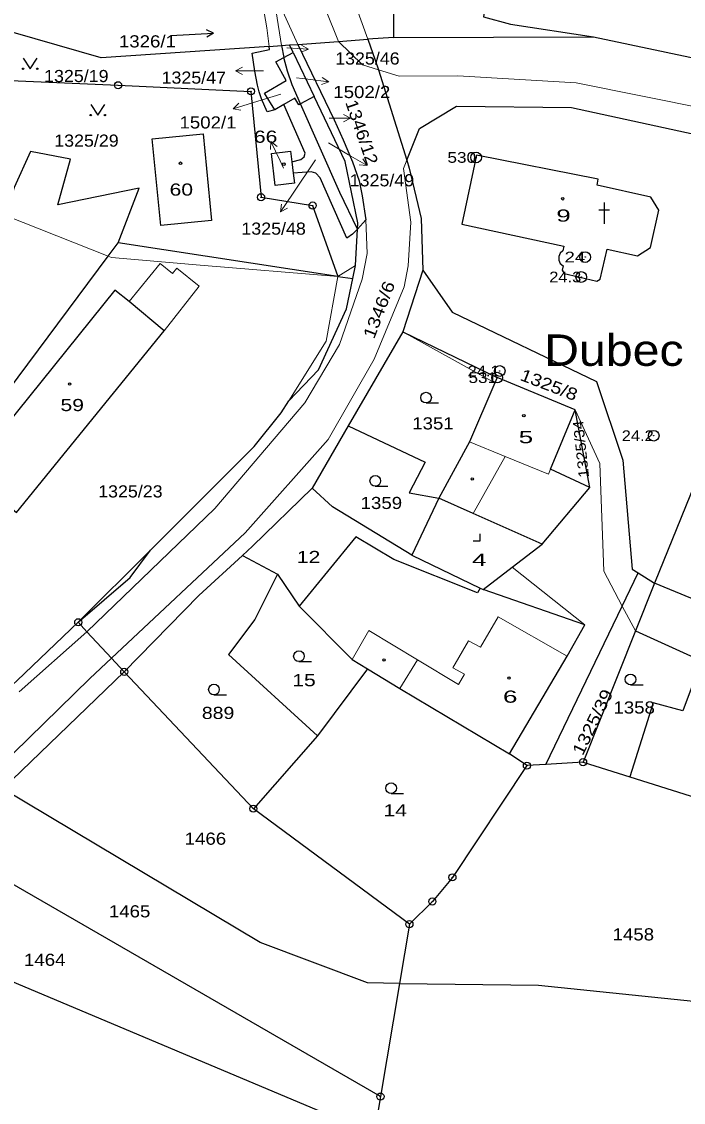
# Model space of a CAD drawing. Extents: x -872229 to -869198, y -1075981 to -1074329.
# Drawn here: x -871127.8 to -871035, y -1075369.5 to -1075218 of the extents above; entities that cross this region are included whole.
import ezdxf
from ezdxf.enums import TextEntityAlignment as Align

# ---------------------------------------------------------------- set-up
doc = ezdxf.new("R2010")
doc.units = 0
doc.header["$LTSCALE"] = 0.68
for name, color, linetype, lineweight in [('1', 7, 'Continuous', 25), ('3', 7, 'Continuous', 25), ('4', 7, 'Continuous', 13), ('5', 7, 'Continuous', 25), ('7', 7, 'Continuous', 13), ('8', 7, 'Continuous', 25)]:
    doc.layers.add(name, color=color, linetype=linetype, lineweight=lineweight)
doc.layers.add('2', color=7, linetype='Continuous')

msp = doc.modelspace()

# ---------------------------------------------------------------- linework, layer by layer
at = {"layer": '1'}
for p, q in [((-871090.25, -1075221.28), (-871089.08, -1075221.2)), ((-871089.08, -1075221.2), (-871084.01, -1075231.8)), ((-871093.05, -1075221.91), (-871093.1, -1075221.48)), ((-871089.74, -1075222.36), (-871086.79, -1075228.53)), ((-871088.7, -1075229.54), (-871089.88, -1075226.87)), ((-871083.2, -1075241.94), (-871088.7, -1075229.54)), ((-871073.8, -1075237.43), (-871072.01, -1075232.97)), ((-871089.92, -1075237.67), (-871089.74, -1075239.24)), ((-871080.72, -1075247.11), (-871083.2, -1075241.94)), ((-871083.47, -1075253.75), (-871114.29, -1075249)), ((-871074.38, -1075261.46), (-871082.01, -1075274.66)), ((-871027.67, -1075268.54), (-871039.08, -1075296.69)), ((-871048.15, -1075283.29), (-871050.19, -1075272.43)), ((-871082.01, -1075274.66), (-871087.07, -1075283.41)), ((-871054.81, -1075291.23), (-871048.15, -1075283.29)), ((-871113.42, -1075309.13), (-871130.43, -1075325.54)), ((-871056.96, -1075322.27), (-871059.4, -1075320.6)), ((-871078.37, -1075373.89), (-871149.52, -1075343.97)), ((-871073.44, -1075344.48), (-871074.84, -1075352.78))]:
    msp.add_line(p, q, dxfattribs=at)
for points in [[(-871001.53, -1075179.18), (-871004.71, -1075177.87), (-871056.06, -1075184.2), (-871061.68, -1075207.72), (-871062.03, -1075210.19), (-871063.04, -1075217.35), (-871059.26, -1075218.39), (-871047.62, -1075220.14), (-871017.06, -1075226.57)], [(-871080.85, -1075216.08), (-871075.68, -1075215.86), (-871075.69, -1075220.23), (-871047.62, -1075220.14)], [(-871093.1, -1075221.48), (-871116.67, -1075223.11), (-871132.14, -1075218.66)], [(-871093.1, -1075221.48), (-871091.39, -1075221.36), (-871090.25, -1075221.28)], [(-871091.39, -1075221.36), (-871091.06, -1075223.06), (-871089.74, -1075222.36), (-871090.25, -1075221.28)], [(-871089.08, -1075221.2), (-871083.4, -1075220.8), (-871079.27, -1075220.49)], [(-871075.69, -1075220.23), (-871079.27, -1075220.49), (-871078.22, -1075223.41)], [(-871093.36, -1075230.65), (-871094.19, -1075228.83), (-871094.5, -1075227.84), (-871094.75, -1075226.9), (-871095.12, -1075224.94), (-871095.49, -1075222.43), (-871093.05, -1075221.91)], [(-871092.33, -1075230.38), (-871093.75, -1075228.06), (-871090.73, -1075226.28), (-871092.19, -1075223.66), (-871091.06, -1075223.06)], [(-871089.88, -1075226.87), (-871090.54, -1075224.97), (-871091.06, -1075223.06)], [(-871078.22, -1075223.41), (-871077.79, -1075224.77), (-871073.8, -1075237.43)], [(-871132.62, -1075226.11), (-871114.29, -1075226.93), (-871095.65, -1075227.79), (-871094.24, -1075242.63), (-871087.01, -1075243.79), (-871083.47, -1075253.75), (-871081.37, -1075254)], [(-871088.7, -1075229.54), (-871088.95, -1075229.67), (-871089.52, -1075228.73), (-871091.05, -1075229.63)], [(-871082.45, -1075237.6), (-871086.79, -1075228.53), (-871088.7, -1075229.54)], [(-871089.92, -1075237.67), (-871088.65, -1075237.32), (-871088.18, -1075236.96), (-871088.06, -1075236.44), (-871091.05, -1075229.63), (-871092.33, -1075230.38), (-871093.36, -1075230.65)], [(-871072.01, -1075232.97), (-871066.83, -1075229.86), (-871050.73, -1075230.05), (-871024.91, -1075235.65), (-871004.91, -1075242.17), (-870984.75, -1075250.58), (-870962.8, -1075257.63), (-870944.86, -1075263.23), (-870926.98, -1075271.99), (-870918.87, -1075275.55), (-870910.63, -1075280.9)], [(-871084.01, -1075231.8), (-871082.74, -1075234.58), (-871081.43, -1075237.66), (-871080.49, -1075240.33), (-871080.05, -1075242.43), (-871079.54, -1075245.79), (-871080.72, -1075247.11)], [(-871114.29, -1075249), (-871111.33, -1075241.33), (-871122.72, -1075243.71), (-871120.98, -1075237.29), (-871126.58, -1075236.21), (-871128.88, -1075241.26), (-871130.08, -1075245.17), (-871131.22, -1075248.69), (-871133.07, -1075248.06), (-871133.96, -1075250.43), (-871135.52, -1075249.95), (-871137.04, -1075252.66), (-871141.5, -1075250.52)], [(-871089.74, -1075239.24), (-871089.57, -1075240.67), (-871092.27, -1075240.99), (-871092.79, -1075236.48), (-871090.09, -1075236.16), (-871089.92, -1075237.67)], [(-871080.72, -1075247.11), (-871080.67, -1075246.21), (-871082.45, -1075237.6)], [(-871073.8, -1075237.43), (-871073.45, -1075238.54), (-871071.78, -1075245.58), (-871071.55, -1075252.85)], [(-871080.72, -1075247.11), (-871081.4, -1075247.82), (-871082.22, -1075248.38), (-871085.96, -1075239.92), (-871086.55, -1075239.25), (-871087.22, -1075239.05), (-871089.74, -1075239.24)], [(-871081.37, -1075254), (-871080.98, -1075252.18), (-871080.72, -1075247.11)], [(-871156.43, -1075305.59), (-871115.7, -1075250.9), (-871114.29, -1075249)], [(-871071.55, -1075252.85), (-871074.38, -1075261.46), (-871061.14, -1075267.9)], [(-871071.55, -1075252.85), (-871067.46, -1075258.72), (-871047.21, -1075268.46), (-871043.52, -1075279.47), (-871042.22, -1075294.74), (-871041.36, -1075295.27), (-871039.08, -1075296.69)], [(-871091.41, -1075272.82), (-871090.35, -1075271.13), (-871086.17, -1075266.8), (-871082.28, -1075258.28), (-871081.37, -1075254)], [(-871061.14, -1075267.9), (-871061.46, -1075268.64), (-871065.01, -1075276.88), (-871069.29, -1075284.78)], [(-871048.15, -1075283.29), (-871053.66, -1075280.73), (-871050.19, -1075272.43), (-871061.14, -1075267.9)], [(-871119.87, -1075302.18), (-871112.61, -1075295.91), (-871109.75, -1075292.07), (-871095.22, -1075277.55), (-871091.41, -1075272.82)], [(-871082.01, -1075274.66), (-871071.25, -1075279.76), (-871073.47, -1075284.05), (-871069.29, -1075284.78)], [(-871087.07, -1075283.41), (-871095.43, -1075291.53), (-871096.84, -1075292.82), (-871091.92, -1075295.42), (-871088.88, -1075299.94)], [(-871073.1, -1075292.79), (-871084.21, -1075286.02), (-871087.07, -1075283.41)], [(-871069.29, -1075284.78), (-871073.1, -1075292.79), (-871063.52, -1075297.41), (-871063.11, -1075297.61)], [(-871054.81, -1075291.23), (-871064.49, -1075286.92), (-871069.29, -1075284.78)], [(-871063.52, -1075297.41), (-871063.87, -1075298.04), (-871075.62, -1075293.36), (-871080.94, -1075290.22), (-871088.88, -1075299.94), (-871081.48, -1075307.38), (-871079.33, -1075308.68)], [(-871063.11, -1075297.61), (-871059.04, -1075294.48), (-871054.81, -1075291.23)], [(-871096.84, -1075292.82), (-871102.97, -1075298.45), (-871113.42, -1075309.13)], [(-871091.92, -1075295.42), (-871095.1, -1075301.79), (-871098.8, -1075306.71), (-871086.34, -1075318.08)], [(-871054.29, -1075322.1), (-871043.59, -1075299.91), (-871041.36, -1075295.27)], [(-871028.88, -1075300.9), (-871039.08, -1075296.69), (-871041.74, -1075303.38)], [(-871059.4, -1075320.6), (-871051.32, -1075306.91), (-871048.84, -1075302.56), (-871063.11, -1075297.61)], [(-871119.87, -1075302.18), (-871128.42, -1075310.32), (-871130.92, -1075312.57)], [(-871113.42, -1075309.13), (-871115.21, -1075307.2), (-871118.65, -1075303.5), (-871119.87, -1075302.18)], [(-871041.74, -1075303.38), (-871049.09, -1075321.78), (-871042.54, -1075323.84)], [(-871041.74, -1075303.38), (-871032.46, -1075307.57), (-871035.1, -1075314.6), (-871039.25, -1075313.47), (-871042.54, -1075323.84), (-871028.14, -1075328.37)], [(-871073.44, -1075344.48), (-871095.32, -1075328.3), (-871113.42, -1075309.13)], [(-871079.33, -1075308.68), (-871086.34, -1075318.08), (-871095.32, -1075328.3)], [(-871079.33, -1075308.68), (-871074.79, -1075311.44), (-871059.4, -1075320.6)], [(-871056.96, -1075322.27), (-871067.41, -1075337.92), (-871070.22, -1075341.31), (-871073.44, -1075344.48)], [(-871049.09, -1075321.78), (-871054.29, -1075322.1), (-871056.96, -1075322.27)], [(-871074.84, -1075352.78), (-871079.33, -1075352.72), (-871094.35, -1075347.04), (-871130.43, -1075325.54)], [(-871077.5, -1075368.64), (-871138.58, -1075333.41), (-871149.52, -1075343.97)], [(-871074.84, -1075352.78), (-871077.5, -1075368.64), (-871078.37, -1075373.89), (-871082.62, -1075399.25), (-871029.72, -1075411.9)], [(-871074.84, -1075352.78), (-871055.34, -1075353.05), (-871020.46, -1075356.63)]]:
    msp.add_lwpolyline(points, dxfattribs=at)
for points in [[(-871101.2, -1075245.89), (-871108.3, -1075246.6), (-871109.5, -1075234.44), (-871102.34, -1075233.74)], [(-871052.29, -1075250.48), (-871052.48, -1075250.92), (-871052.49, -1075251.42), (-871052.28, -1075251.89), (-871051.9, -1075252.25), (-871052.04, -1075252.84), (-871051.73, -1075253.31), (-871051.11, -1075253.46), (-871047.17, -1075254.38), (-871046.7, -1075254.08), (-871045.71, -1075249.91), (-871041.46, -1075250.82), (-871039.64, -1075249.67), (-871038.46, -1075244.43), (-871039.6, -1075242.6), (-871047.13, -1075240.93), (-871046.96, -1075240.09), (-871064.05, -1075236.72), (-871066.09, -1075246.41), (-871051.8, -1075249.47), (-871051.94, -1075250.15)], [(-871114.73, -1075255.63), (-871135.35, -1075281.2), (-871128.52, -1075286.81), (-871107.81, -1075261.35), (-871112.73, -1075257.25)]]:
    msp.add_lwpolyline(points, close=True, dxfattribs=at)
at = {"layer": '3'}
for p, q in [((-871100.897, -1075219.631), (-871101.846, -1075220.183)), ((-871071.103, -1075271.45), (-871069.353, -1075271.45)), ((-871078.223, -1075283.12), (-871076.473, -1075283.12)), ((-871088.923, -1075307.69), (-871087.173, -1075307.69)), ((-871042.433, -1075310.94), (-871040.683, -1075310.94)), ((-871100.843, -1075312.36), (-871099.093, -1075312.36)), ((-871076.003, -1075326.18), (-871074.253, -1075326.18))]:
    msp.add_line(p, q, dxfattribs=at)
for points in [[(-871106.888, -1075219.945), (-871100.897, -1075219.631), (-871101.899, -1075219.181)], [(-871127.61, -1075223.129), (-871126.61, -1075224.63), (-871125.61, -1075223.129)], [(-871118.13, -1075229.609), (-871117.13, -1075231.11), (-871116.13, -1075229.609)], [(-871064.521, -1075290.78), (-871063.52, -1075290.78), (-871063.52, -1075289.78)]]:
    msp.add_lwpolyline(points, dxfattribs=at)
for centre, radius in [((-871127.61, -1075224.6295), 0.1), ((-871125.61, -1075224.6295), 0.1), ((-871118.13, -1075231.1095), 0.1), ((-871116.13, -1075231.1095), 0.1), ((-871071.1029, -1075270.6998), 0.75), ((-871078.2229, -1075282.3698), 0.75), ((-871088.9229, -1075306.9398), 0.75), ((-871042.4329, -1075310.1898), 0.75), ((-871100.8429, -1075311.6098), 0.75), ((-871076.0029, -1075325.4298), 0.75)]:
    msp.add_circle(centre, radius, dxfattribs=at)
at = {"layer": '4'}
for p, q in [((-871093.8, -1075216.76), (-871093.43, -1075218.88)), ((-871092.1, -1075216.66), (-871091.39, -1075221.36)), ((-871091.2, -1075216.61), (-871089.08, -1075221.2)), ((-871085.21, -1075216.27), (-871083.4, -1075220.8)), ((-871080.85, -1075216.08), (-871079.27, -1075220.49)), ((-871093.43, -1075218.88), (-871093.1, -1075221.48)), ((-871083.4, -1075220.8), (-871080.01, -1075224.08)), ((-871080.01, -1075224.08), (-871077.79, -1075224.77)), ((-871066.66, -1075225.6), (-871050.04, -1075226.59)), ((-871050.04, -1075226.59), (-871024.09, -1075231.8)), ((-871074.27, -1075238.6), (-871073.8, -1075237.43)), ((-871074.27, -1075238.6), (-871073.26, -1075246.1)), ((-871130.08, -1075245.17), (-871115.7, -1075250.9)), ((-871079.54, -1075245.79), (-871079.34, -1075250.53)), ((-871080.08, -1075254.08), (-871079.34, -1075250.53)), ((-871112.73, -1075257.25), (-871108.4, -1075251.89)), ((-871108.4, -1075251.89), (-871106.66, -1075253.29)), ((-871102.8, -1075252.13), (-871083.47, -1075253.75)), ((-871083.47, -1075253.75), (-871080.98, -1075252.18)), ((-871085.12, -1075262.8), (-871083.47, -1075253.75)), ((-871083.24, -1075263.25), (-871080.08, -1075254.08)), ((-871107.81, -1075261.35), (-871102.92, -1075255.07)), ((-871078.36, -1075265.32), (-871074.18, -1075255.16)), ((-871074.38, -1075261.46), (-871061.46, -1075268.64)), ((-871090.35, -1075271.13), (-871085.12, -1075262.8)), ((-871088.11, -1075271.44), (-871083.24, -1075263.25)), ((-871084.85, -1075276.56), (-871078.36, -1075265.32)), ((-871100.71, -1075286.26), (-871088.11, -1075271.44)), ((-871050.19, -1075272.43), (-871046.76, -1075279.93)), ((-871096.49, -1075289.67), (-871084.85, -1075276.56)), ((-871065.01, -1075276.88), (-871060.03, -1075278.95)), ((-871064.49, -1075286.92), (-871060.03, -1075278.95)), ((-871060.03, -1075278.95), (-871053.94, -1075281.41)), ((-871053.94, -1075281.41), (-871053.66, -1075280.73)), ((-871118.65, -1075303.5), (-871100.71, -1075286.26)), ((-871115.21, -1075307.2), (-871096.49, -1075289.67)), ((-871119.87, -1075302.18), (-871109.75, -1075292.07)), ((-871059.04, -1075294.48), (-871048.84, -1075302.56)), ((-871118.65, -1075303.5), (-871128.14, -1075311.92)), ((-871081.48, -1075307.38), (-871079.11, -1075303.35)), ((-871079.11, -1075303.35), (-871072.32, -1075307.44)), ((-871067.33, -1075308.58), (-871065.15, -1075304.76)), ((-871065.15, -1075304.76), (-871063.47, -1075305.69)), ((-871118.25, -1075310.04), (-871115.21, -1075307.2)), ((-871074.79, -1075311.44), (-871072.32, -1075307.44)), ((-871072.32, -1075307.44), (-871066.57, -1075310.89)), ((-871067.33, -1075308.58), (-871065.73, -1075309.46)), ((-871180.16, -1075370.54), (-871118.25, -1075310.04)), ((-871066.57, -1075310.89), (-871065.73, -1075309.46))]:
    msp.add_line(p, q, dxfattribs=at)
for points in [[(-871077.79, -1075224.77), (-871074.86, -1075225.68), (-871066.66, -1075225.6)], [(-871074.18, -1075255.16), (-871073.59, -1075252.24), (-871073.26, -1075246.1)], [(-871115.7, -1075250.9), (-871115.22, -1075251.09), (-871102.8, -1075252.13)], [(-871106.66, -1075253.29), (-871106.05, -1075252.54), (-871102.92, -1075255.07)], [(-871046.76, -1075279.93), (-871046.19, -1075295.03), (-871043.59, -1075299.91), (-871041.74, -1075303.38)], [(-871063.47, -1075305.69), (-871060.98, -1075301.4), (-871051.32, -1075306.91)]]:
    msp.add_lwpolyline(points, dxfattribs=at)
at = {"layer": '5'}
for p, q in [((-871046.11, -1075243.37), (-871046.11, -1075246.37)), ((-871046.861, -1075244.371), (-871045.359, -1075244.371))]:
    msp.add_line(p, q, dxfattribs=at)
for centre in [(-871105.5368, -1075237.8592), (-871091.0468, -1075237.9892), (-871051.9368, -1075242.8392), (-871121.0768, -1075268.7992), (-871057.3968, -1075273.2292), (-871064.6168, -1075282.0992), (-871076.9968, -1075307.4592), (-871059.4768, -1075309.9892)]:
    msp.add_circle(centre, 0.175, dxfattribs=at)
at = {"layer": '7'}
for p, q in [((-871087.583, -1075221.857), (-871088.557, -1075221.305)), ((-871090.58, -1075221.7), (-871090.62, -1075221.7)), ((-871097.831, -1075224.91), (-871096.83, -1075225.411)), ((-871094.83, -1075224.91), (-871093.88, -1075224.91)), ((-871084.721, -1075226.456), (-871085.654, -1075225.837)), ((-871098.16, -1075230.227), (-871097.056, -1075230.413)), ((-871081.689, -1075231.54), (-871082.69, -1075231.039)), ((-871092.886, -1075234.823), (-871092.897, -1075235.942)), ((-871079.371, -1075238.16), (-871079.988, -1075237.226)), ((-871091.508, -1075244.688), (-871090.533, -1075244.138))]:
    msp.add_line(p, q, dxfattribs=at)
for points in [[(-871090.58, -1075221.7), (-871087.583, -1075221.857), (-871088.609, -1075222.305)], [(-871094.83, -1075224.91), (-871097.831, -1075224.91), (-871096.83, -1075224.409)], [(-871089.26, -1075225.9), (-871087.7, -1075226.09), (-871084.721, -1075226.456), (-871085.776, -1075226.831)], [(-871091.45, -1075228.19), (-871095.29, -1075229.35), (-871098.16, -1075230.227), (-871097.349, -1075229.456)], [(-871084.69, -1075231.54), (-871081.689, -1075231.54), (-871082.69, -1075232.041)], [(-871091.09, -1075238.53), (-871091.57, -1075237.52), (-871092.886, -1075234.823), (-871091.996, -1075235.503)], [(-871084.78, -1075235.02), (-871081.97, -1075236.66), (-871079.371, -1075238.16), (-871080.489, -1075238.093)], [(-871086.61, -1075237.36), (-871089.83, -1075242.2), (-871091.508, -1075244.688), (-871091.363, -1075243.578)]]:
    msp.add_lwpolyline(points, dxfattribs=at)
at = {"layer": '8'}
for centre, radius in [((-871114.29, -1075226.9299), 0.5), ((-871114.29, -1075226.9299), 0.0303), ((-871095.65, -1075227.7899), 0.5), ((-871095.65, -1075227.7899), 0.0303), ((-871064.09, -1075237.0498), 0.75), ((-871064.09, -1075237.0498), 0.03), ((-871094.24, -1075242.6299), 0.5), ((-871094.24, -1075242.6299), 0.0303), ((-871087.01, -1075243.7899), 0.5), ((-871087.01, -1075243.7899), 0.0303), ((-871048.79, -1075251.0098), 0.75), ((-871048.79, -1075251.0098), 0.03), ((-871049.34, -1075253.7998), 0.75), ((-871049.34, -1075253.7998), 0.03), ((-871060.78, -1075266.9698), 0.75), ((-871061.14, -1075267.8998), 0.75), ((-871061.14, -1075267.8998), 0.03), ((-871060.78, -1075266.9698), 0.03), ((-871039.18, -1075276.0398), 0.75), ((-871039.18, -1075276.0398), 0.03), ((-871119.87, -1075302.1799), 0.5), ((-871119.87, -1075302.1799), 0.0303), ((-871113.42, -1075309.1299), 0.5), ((-871113.42, -1075309.1299), 0.0303), ((-871049.09, -1075321.7799), 0.5), ((-871056.96, -1075322.2699), 0.5), ((-871056.96, -1075322.2699), 0.0303), ((-871049.09, -1075321.7799), 0.0303), ((-871095.32, -1075328.2999), 0.5), ((-871095.32, -1075328.2999), 0.0303), ((-871067.41, -1075337.9199), 0.5), ((-871067.41, -1075337.9199), 0.0303), ((-871070.22, -1075341.3099), 0.5), ((-871070.22, -1075341.3099), 0.0303), ((-871073.44, -1075344.4799), 0.5), ((-871073.44, -1075344.4799), 0.0303), ((-871077.5, -1075368.6399), 0.5), ((-871077.5, -1075368.6399), 0.0303)]:
    msp.add_circle(centre, radius, dxfattribs=at)

# ---------------------------------------------------------------- texts
at = {"layer": '2'}
for s, width, p in [('1326/1', 1.15, (-871114.17, -1075221.63)), ('1325/19', 1.1, (-871124.66, -1075226.49)), ('1325/29', 1.1, (-871123.24, -1075235.54)), ('9', 1.6, (-871052.84, -1075246.04)), ('59', 1.3, (-871122.36, -1075272.59)), ('1351', 1.15, (-871073.04, -1075275.16)), ('5', 1.6, (-871058.11, -1075277.09)), ('1325/23', 1.1, (-871117.08, -1075284.69)), ('1359', 1.15, (-871080.28, -1075286.31)), ('12', 1.3, (-871089.22, -1075293.88)), ('4', 1.6, (-871064.66, -1075294.28)), ('15', 1.3, (-871089.86, -1075311.14)), ('6', 1.6, (-871060.32, -1075313.45)), ('1358', 1.15, (-871044.83, -1075314.97)), ('889', 1.2, (-871102.54, -1075315.73)), ('14', 1.3, (-871077.07, -1075329.39)), ('1466', 1.15, (-871104.95, -1075333.35)), ('1465', 1.15, (-871115.58, -1075343.53)), ('1458', 1.15, (-871044.95, -1075346.76)), ('1464', 1.15, (-871127.48, -1075350.32))]:
    msp.add_text(s, height=1.7, dxfattribs=dict(at, width=width)).set_placement(p)
for s, width, p in [('1325/46', 1.1, (-871079.329, -1075224.03)), ('1325/47', 1.1, (-871103.669, -1075226.71)), ('1502/2', 1.15, (-871080.109, -1075228.73)), ('1502/1', 1.15, (-871101.679, -1075232.99)), ('66', 1.3, (-871093.6, -1075234.99)), ('1325/49', 1.1, (-871077.289, -1075241.1)), ('60', 1.3, (-871105.42, -1075242.4)), ('1325/48', 1.1, (-871092.479, -1075247.87))]:
    msp.add_text(s, height=1.7, dxfattribs=dict(at, width=width)).set_placement(p, align=Align.CENTER)
at = {"layer": '2', "width": 1.15}
msp.add_text('1346/12', height=1.7, rotation=289, dxfattribs=at).set_placement((-871080.9191, -1075233.7833), align=Align.CENTER)
at = {"layer": '2'}
for s, height, rotation, width, p in [('1346/6', 1.7, 69, 1.2, (-871078.396, -1075262.584)), ('1325/8', 1.7, 339, 1.2, (-871058.054, -1075268.203)), ('1325/34', 1.445, 96, 1.15, (-871048.251, -1075281.834)), ('1325/39', 1.7, 64, 1.2, (-871049.146, -1075320.972))]:
    msp.add_text(s, height=height, rotation=rotation, dxfattribs=dict(at, width=width)).set_placement(p)
at = {"layer": '7', "width": 1.15}
msp.add_text('Dubec', height=4.4, dxfattribs=at).set_placement((-871044.77, -1075266.25), align=Align.CENTER)
at = {"layer": '8'}
for s, width, p in [('530', 1.2, (-871064.09, -1075237.8)), ('24', 1.3, (-871048.789, -1075251.76)), ('24.3', 1.15, (-871049.34, -1075254.55)), ('24.1', 1.15, (-871060.78, -1075267.72)), ('531', 1.2, (-871061.14, -1075268.65)), ('24.2', 1.15, (-871039.18, -1075276.79))]:
    msp.add_text(s, height=1.5, dxfattribs=dict(at, width=width)).set_placement(p, align=Align.RIGHT)

doc.saveas('drawing.dxf')
